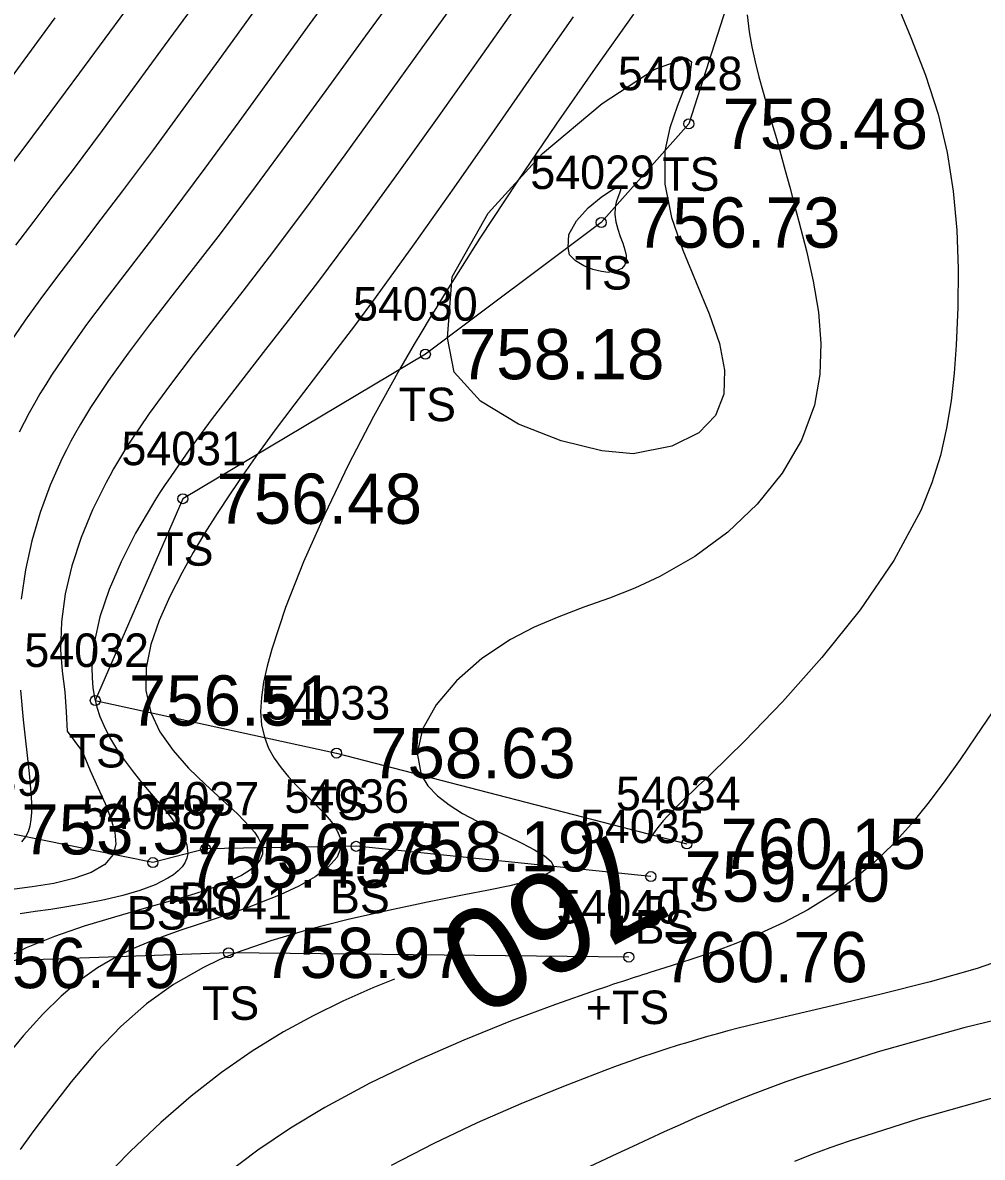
# Model space of a CAD drawing. Extents: x 1378535 to 1380697, y 997729 to 1000024.
# Drawn here: x 1379681.73 to 1379710.36, y 998868.57 to 998902.44 of the extents above; entities that cross this region are included whole.
import ezdxf

# ---------------------------------------------------------------- set-up
doc = ezdxf.new("R2010")
doc.units = 0
for name, color, linetype in [('RD_DTM_BkLn2', 7, 'Continuous'), ('RD_DTM_BkLn_txCode', 7, 'Continuous'), ('RD_DTM_Major1', 7, 'Continuous'), ('RD_DTM_Major1_Lbl', 7, 'Continuous'), ('RD_DTM_Minor1', 7, 'Continuous'), ('RD_EX_TX_Misc_ELEV', 7, 'Continuous'), ('RD_SMD_Locator', 7, 'Continuous')]:
    doc.layers.add(name, color=color, linetype=linetype)

msp = doc.modelspace()

# ---------------------------------------------------------------- linework, layer by layer
at = {"layer": 'RD_DTM_BkLn2'}
for points in [[(1379703.396, 998905.009), (1379701.606, 998899.419), (1379698.992, 998896.471), (1379693.742, 998892.543), (1379686.507, 998888.229), (1379683.893, 998882.207), (1379691.092, 998880.638), (1379701.546, 998877.929)], [(1379700.473, 998876.95), (1379691.677, 998877.854), (1379687.186, 998877.775), (1379685.611, 998877.368), (1379680.685, 998878.362)], [(1379699.811, 998874.549), (1379687.871, 998874.675), (1379679.285, 998874.371)]]:
    msp.add_lwpolyline(points, dxfattribs=at)
at = {"layer": 'RD_DTM_Major1'}
for points in [[(1379685.246, 998903.418), (1379684.315, 998902.157), (1379683.422, 998900.942), (1379682.568, 998899.785), (1379681.756, 998898.697), (1379681.195, 998897.957)], [(1379694.759, 998903.246), (1379693.635, 998901.686), (1379692.49, 998900.089), (1379691.338, 998898.491), (1379690.196, 998896.931), (1379689.079, 998895.443), (1379688.294, 998894.427), (1379687.537, 998893.46), (1379686.814, 998892.534), (1379686.134, 998891.64), (1379685.502, 998890.769), (1379684.925, 998889.914), (1379684.798, 998889.715), (1379684.675, 998889.515), (1379684.555, 998889.316), (1379684.439, 998889.117), (1379684.326, 998888.916), (1379684.217, 998888.716), (1379683.81, 998887.896), (1379683.466, 998887.066), (1379683.192, 998886.229), (1379682.994, 998885.389), (1379682.88, 998884.552), (1379682.856, 998883.721), (1379682.903, 998883.084), (1379682.98, 998882.461), (1379683.019, 998881.867), (1379683.057, 998881.29), (1379683.509, 998880.672), (1379683.743, 998880.118), (1379683.969, 998879.608), (1379684.183, 998879.129), (1379684.36, 998878.685), (1379684.475, 998878.28), (1379684.505, 998877.92), (1379684.424, 998877.608), (1379684.172, 998877.31), (1379683.771, 998877.074), (1379683.255, 998876.89), (1379682.654, 998876.749), (1379682.004, 998876.641), (1379681.334, 998876.556)], [(1379707.777, 998903.079), (1379708.232, 998901.996), (1379708.668, 998900.868), (1379709.042, 998899.708), (1379709.312, 998898.563), (1379709.495, 998897.406), (1379709.601, 998896.245), (1379709.643, 998895.087), (1379709.632, 998893.939), (1379709.581, 998892.808), (1379709.519, 998891.975), (1379709.429, 998891.152), (1379709.298, 998890.334), (1379709.112, 998889.518), (1379708.86, 998888.699), (1379708.528, 998887.873), (1379707.725, 998886.385), (1379706.713, 998884.909), (1379705.577, 998883.489), (1379704.399, 998882.169), (1379703.264, 998880.994), (1379702.256, 998880.009), (1379702.071, 998879.833), (1379701.896, 998879.666), (1379701.73, 998879.509), (1379701.573, 998879.359), (1379701.425, 998879.217), (1379701.287, 998879.082), (1379701.122, 998878.916), (1379700.972, 998878.759), (1379700.838, 998878.61), (1379700.719, 998878.467), (1379700.614, 998878.329), (1379700.523, 998878.194), (1379700.446, 998878.062), (1379700.417, 998878.004)], [(1379692.816, 998873.893), (1379692.177, 998873.632), (1379691.283, 998873.234), (1379690.39, 998872.796), (1379689.509, 998872.314), (1379688.572, 998871.737), (1379687.656, 998871.099), (1379686.751, 998870.394), (1379685.848, 998869.615), (1379684.939, 998868.755), (1379684.014, 998867.807), (1379683.506, 998867.255), (1379682.986, 998866.669), (1379682.45, 998866.042), (1379681.895, 998865.367), (1379681.317, 998864.636)]]:
    msp.add_lwpolyline(points, dxfattribs=at)
at = {"layer": 'RD_DTM_Minor1'}
for points in [[(1379691.343, 998903.839), (1379690.277, 998902.382), (1379689.218, 998900.921), (1379688.175, 998899.481), (1379687.158, 998898.089), (1379686.177, 998896.771), (1379685.495, 998895.874), (1379684.841, 998895.021), (1379684.219, 998894.207), (1379683.634, 998893.423), (1379683.089, 998892.662), (1379682.59, 998891.917), (1379682.413, 998891.636), (1379682.242, 998891.355), (1379682.078, 998891.074), (1379681.92, 998890.791), (1379681.769, 998890.506), (1379681.623, 998890.218)], [(1379693.05, 998903.549), (1379691.953, 998902.043), (1379690.849, 998900.518), (1379689.75, 998899.004), (1379688.668, 998897.533), (1379687.618, 998896.136), (1379686.883, 998895.185), (1379686.176, 998894.279), (1379685.504, 998893.412), (1379684.873, 998892.574), (1379684.287, 998891.757), (1379683.753, 998890.952), (1379683.598, 998890.701), (1379683.448, 998890.45), (1379683.304, 998890.199), (1379683.165, 998889.946), (1379683.032, 998889.691), (1379682.904, 998889.434), (1379682.549, 998888.636), (1379682.245, 998887.814), (1379681.997, 998886.971), (1379681.806, 998886.109), (1379681.677, 998885.232)], [(1379686.921, 998903.07), (1379685.946, 998901.741), (1379685.003, 998900.452), (1379684.096, 998899.218), (1379683.23, 998898.054), (1379682.629, 998897.263), (1379682.054, 998896.512), (1379681.507, 998895.796)], [(1379696.471, 998902.946), (1379695.323, 998901.329), (1379694.139, 998899.657), (1379692.938, 998897.971), (1379691.736, 998896.313), (1379690.552, 998894.722), (1379689.715, 998893.632), (1379688.903, 998892.591), (1379688.124, 998891.591), (1379687.384, 998890.626), (1379686.692, 998889.687), (1379686.053, 998888.766), (1379685.975, 998888.648), (1379685.898, 998888.529), (1379685.821, 998888.411), (1379685.671, 998888.175), (1379685.598, 998888.058), (1379685.096, 998887.198), (1379684.661, 998886.348), (1379684.303, 998885.516), (1379684.031, 998884.708), (1379683.857, 998883.932), (1379683.788, 998883.196), (1379683.794, 998882.887), (1379683.822, 998882.586), (1379683.872, 998882.294), (1379683.942, 998882.009), (1379684.032, 998881.731), (1379684.143, 998881.46), (1379684.319, 998881.109), (1379684.523, 998880.768), (1379684.75, 998880.436), (1379684.993, 998880.114), (1379685.246, 998879.8), (1379685.504, 998879.493), (1379685.799, 998879.146), (1379686.075, 998878.811), (1379686.315, 998878.49), (1379686.503, 998878.186), (1379686.621, 998877.901), (1379686.653, 998877.637), (1379686.627, 998877.496), (1379686.569, 998877.363), (1379686.481, 998877.237), (1379686.366, 998877.118), (1379686.225, 998877.006), (1379686.061, 998876.901), (1379685.674, 998876.708), (1379685.218, 998876.538), (1379684.712, 998876.388), (1379684.169, 998876.257), (1379683.607, 998876.144), (1379683.041, 998876.046), (1379682.565, 998875.973), (1379682.101, 998875.906), (1379681.652, 998875.842)], [(1379682.687, 998902.578), (1379681.043, 998900.355)], [(1379698.151, 998902.613), (1379696.988, 998900.944), (1379695.794, 998899.224), (1379694.593, 998897.504), (1379693.411, 998895.833), (1379692.272, 998894.262), (1379691.623, 998893.393), (1379690.998, 998892.568), (1379690.396, 998891.78), (1379689.818, 998891.021), (1379689.264, 998890.282), (1379688.732, 998889.556), (1379688.315, 998888.966), (1379687.914, 998888.379), (1379687.53, 998887.792), (1379687.163, 998887.206), (1379686.815, 998886.619), (1379686.485, 998886.03), (1379686.112, 998885.309), (1379685.794, 998884.591), (1379685.553, 998883.88), (1379685.415, 998883.181), (1379685.404, 998882.502), (1379685.545, 998881.847), (1379685.823, 998881.267), (1379686.213, 998880.714), (1379686.677, 998880.191), (1379687.178, 998879.7), (1379687.675, 998879.242), (1379688.131, 998878.819), (1379688.324, 998878.629), (1379688.495, 998878.448), (1379688.64, 998878.275), (1379688.755, 998878.11), (1379688.837, 998877.953), (1379688.881, 998877.805), (1379688.878, 998877.619), (1379688.809, 998877.447), (1379688.678, 998877.285), (1379688.492, 998877.132), (1379688.256, 998876.987), (1379687.976, 998876.849), (1379687.729, 998876.743), (1379687.46, 998876.639), (1379687.171, 998876.537), (1379686.862, 998876.435), (1379686.537, 998876.335), (1379686.196, 998876.234), (1379685.354, 998875.995), (1379684.467, 998875.743), (1379683.564, 998875.47), (1379682.676, 998875.167), (1379681.834, 998874.824), (1379681.067, 998874.434)], [(1379699.953, 998902.692), (1379698.806, 998901.081), (1379697.644, 998899.407), (1379696.49, 998897.703), (1379695.372, 998896), (1379694.313, 998894.331), (1379694.083, 998893.958), (1379693.856, 998893.586), (1379693.632, 998893.215), (1379693.41, 998892.842), (1379693.19, 998892.465), (1379692.971, 998892.083), (1379692.195, 998890.679), (1379691.443, 998889.227), (1379690.739, 998887.768), (1379690.107, 998886.34), (1379689.571, 998884.984), (1379689.157, 998883.74), (1379689.019, 998883.231), (1379688.914, 998882.751), (1379688.849, 998882.3), (1379688.827, 998881.876), (1379688.855, 998881.479), (1379688.938, 998881.108), (1379689.065, 998880.786), (1379689.233, 998880.484), (1379689.435, 998880.198), (1379689.66, 998879.927), (1379689.9, 998879.669), (1379690.146, 998879.42), (1379690.432, 998879.136), (1379690.698, 998878.861), (1379690.927, 998878.595), (1379691.103, 998878.338), (1379691.21, 998878.089), (1379691.233, 998877.846), (1379691.115, 998877.533), (1379690.846, 998877.231), (1379690.453, 998876.942), (1379689.964, 998876.667), (1379689.405, 998876.407), (1379688.805, 998876.163), (1379688.585, 998876.08), (1379688.364, 998875.999), (1379688.142, 998875.92), (1379687.696, 998875.766), (1379687.473, 998875.691), (1379686.958, 998875.519), (1379686.449, 998875.347), (1379685.948, 998875.17), (1379685.459, 998874.983), (1379684.985, 998874.78), (1379684.528, 998874.557), (1379683.962, 998874.226), (1379683.415, 998873.839), (1379682.875, 998873.383), (1379682.325, 998872.846), (1379681.751, 998872.213), (1379681.139, 998871.474)], [(1379688.598, 998902.725), (1379687.581, 998901.329), (1379686.588, 998899.965), (1379685.627, 998898.653), (1379684.704, 998897.413), (1379684.062, 998896.569), (1379683.448, 998895.768), (1379682.865, 998895.004), (1379682.315, 998894.27), (1379681.803, 998893.559), (1379681.331, 998892.866)], [(1379703.341, 998902.666), (1379703.403, 998902.166), (1379703.483, 998901.717), (1379703.582, 998901.268), (1379703.695, 998900.817), (1379703.82, 998900.362), (1379704.086, 998899.436), (1379704.218, 998898.975), (1379704.35, 998898.504), (1379704.483, 998898.022), (1379704.617, 998897.529), (1379704.752, 998897.022), (1379704.89, 998896.501), (1379705.114, 998895.626), (1379705.317, 998894.721), (1379705.47, 998893.797), (1379705.546, 998892.865), (1379705.517, 998891.936), (1379705.354, 998891.021), (1379704.966, 998889.978), (1379704.385, 998888.987), (1379703.642, 998888.066), (1379702.766, 998887.233), (1379701.788, 998886.506), (1379700.74, 998885.902), (1379699.992, 998885.562), (1379699.234, 998885.265), (1379698.475, 998884.988), (1379697.724, 998884.705), (1379696.99, 998884.394), (1379696.282, 998884.03), (1379695.424, 998883.458), (1379694.671, 998882.795), (1379694.068, 998882.079), (1379693.66, 998881.347), (1379693.494, 998880.636), (1379693.614, 998879.984), (1379693.816, 998879.66), (1379694.103, 998879.363), (1379694.455, 998879.089), (1379694.855, 998878.836), (1379695.284, 998878.6), (1379695.725, 998878.379), (1379696.189, 998878.156), (1379696.622, 998877.947), (1379697, 998877.751), (1379697.299, 998877.569), (1379697.496, 998877.402), (1379697.568, 998877.249), (1379697.475, 998877.091), (1379697.212, 998876.947), (1379696.8, 998876.811), (1379696.262, 998876.678), (1379695.622, 998876.544), (1379694.901, 998876.402), (1379693.804, 998876.184), (1379692.638, 998875.94), (1379691.442, 998875.669), (1379690.26, 998875.368), (1379689.131, 998875.036), (1379688.097, 998874.673), (1379687.925, 998874.604), (1379687.757, 998874.534), (1379687.593, 998874.463), (1379687.433, 998874.39), (1379687.276, 998874.316), (1379687.122, 998874.24), (1379686.231, 998873.734), (1379685.42, 998873.15), (1379684.659, 998872.478), (1379683.92, 998871.706), (1379683.176, 998870.824), (1379682.398, 998869.821), (1379682.033, 998869.33), (1379681.652, 998868.81)], [(1379694.398, 998893.034), (1379694.544, 998894.853), (1379695.617, 998896.746), (1379697.235, 998898.531), (1379699.014, 998900.022), (1379700.573, 998901.036), (1379701.529, 998901.39), (1379701.681, 998901.267), (1379701.642, 998900.961), (1379701.477, 998900.506), (1379701.253, 998899.939), (1379701.035, 998899.295), (1379700.888, 998898.609), (1379700.886, 998897.618), (1379701.089, 998896.625), (1379701.424, 998895.642), (1379701.822, 998894.679), (1379702.209, 998893.748), (1379702.516, 998892.858), (1379702.671, 998892.067), (1379702.648, 998891.345), (1379702.405, 998890.712), (1379701.901, 998890.19), (1379701.094, 998889.801), (1379699.943, 998889.564), (1379699.008, 998889.655), (1379697.796, 998889.956), (1379696.517, 998890.456), (1379695.383, 998891.143), (1379694.606, 998892.006), (1379694.398, 998893.034)], [(1379698.001, 998895.73), (1379698.026, 998896.118), (1379698.254, 998896.524), (1379698.603, 998896.909), (1379698.989, 998897.232), (1379699.329, 998897.453), (1379699.539, 998897.532), (1379699.574, 998897.507), (1379699.568, 998897.442), (1379699.533, 998897.345), (1379699.485, 998897.222), (1379699.436, 998897.082), (1379699.401, 998896.932), (1379699.392, 998896.713), (1379699.424, 998896.491), (1379699.484, 998896.272), (1379699.559, 998896.057), (1379699.635, 998895.851), (1379699.699, 998895.658), (1379699.736, 998895.489), (1379699.739, 998895.339), (1379699.697, 998895.209), (1379699.601, 998895.104), (1379699.437, 998895.027), (1379699.197, 998894.981), (1379699.002, 998895.005), (1379698.743, 998895.071), (1379698.466, 998895.178), (1379698.218, 998895.325), (1379698.048, 998895.509), (1379698.001, 998895.73)], [(1379681.661, 998882.512), (1379681.743, 998881.63), (1379681.92, 998880.029), (1379681.976, 998879.35), (1379681.986, 998879.099), (1379681.985, 998878.867), (1379681.97, 998878.654), (1379681.937, 998878.46), (1379681.885, 998878.287), (1379681.809, 998878.135), (1379681.69, 998877.985)], [(1379710.668, 998881.872), (1379710.163, 998881.123), (1379709.697, 998880.446), (1379709.225, 998879.78), (1379708.739, 998879.134), (1379708.236, 998878.516), (1379707.709, 998877.932), (1379707.153, 998877.391), (1379706.515, 998876.861), (1379705.845, 998876.385), (1379705.152, 998875.96), (1379704.443, 998875.582), (1379703.726, 998875.248), (1379703.01, 998874.952), (1379702.59, 998874.795), (1379702.171, 998874.647), (1379701.75, 998874.505), (1379701.323, 998874.366), (1379700.888, 998874.227), (1379700.442, 998874.086), (1379700.333, 998874.051), (1379700.223, 998874.016), (1379700.112, 998873.98), (1379700.001, 998873.945), (1379699.888, 998873.908), (1379699.774, 998873.871), (1379699.628, 998873.824), (1379699.481, 998873.775), (1379699.331, 998873.726), (1379699.18, 998873.675), (1379699.026, 998873.623), (1379698.87, 998873.571), (1379697.625, 998873.134), (1379696.287, 998872.634), (1379694.892, 998872.073), (1379693.479, 998871.455), (1379692.084, 998870.784), (1379690.746, 998870.063), (1379689.721, 998869.442), (1379688.745, 998868.784), (1379687.807, 998868.083)], [(1379711.518, 998874.664), (1379710.207, 998874.21), (1379708.802, 998873.805), (1379707.345, 998873.437), (1379705.878, 998873.092), (1379704.441, 998872.759), (1379703.078, 998872.425), (1379702.766, 998872.343), (1379702.46, 998872.26), (1379702.159, 998872.177), (1379701.863, 998872.091), (1379701.57, 998872.004), (1379701.281, 998871.915), (1379700.918, 998871.8), (1379700.557, 998871.681), (1379700.196, 998871.558), (1379699.834, 998871.431), (1379699.468, 998871.299), (1379699.098, 998871.163), (1379697.865, 998870.69), (1379696.587, 998870.168), (1379695.289, 998869.598), (1379693.993, 998868.982), (1379692.724, 998868.325)], [(1379712.512, 998873.096), (1379709.806, 998872.433), (1379707.257, 998871.719), (1379704.994, 998870.995), (1379704.499, 998870.821), (1379704.026, 998870.649), (1379703.574, 998870.478), (1379703.14, 998870.308), (1379702.722, 998870.139), (1379702.318, 998869.97), (1379701.823, 998869.757), (1379701.342, 998869.543), (1379700.87, 998869.329), (1379700.402, 998869.112), (1379699.933, 998868.894), (1379699.458, 998868.673), (1379698.314, 998868.144)], [(1379710.77, 998870.367), (1379708.463, 998869.72), (1379706.384, 998869.057), (1379705.815, 998868.855), (1379705.275, 998868.653), (1379704.762, 998868.45)]]:
    msp.add_lwpolyline(points, dxfattribs=at)
at = {"layer": 'RD_SMD_Locator'}
for centre in [(1379701.606, 998899.419), (1379698.992, 998896.471), (1379693.742, 998892.543), (1379686.507, 998888.229), (1379683.893, 998882.207), (1379691.092, 998880.638), (1379701.546, 998877.929), (1379687.186, 998877.775), (1379691.677, 998877.854), (1379685.611, 998877.368), (1379700.473, 998876.95), (1379687.871, 998874.675), (1379699.811, 998874.549)]:
    msp.add_circle(centre, 0.15, dxfattribs=at)

# ---------------------------------------------------------------- texts
at = {"layer": 'RD_DTM_BkLn_txCode'}
for s, p in [('54028', (1379699.488, 998900.419)), ('54029', (1379696.874, 998897.471)), ('TS', (1379700.811, 998897.419)), ('TS', (1379698.197, 998894.471)), ('54030', (1379691.585, 998893.543)), ('TS', (1379692.947, 998890.543)), ('54031', (1379684.672, 998889.229)), ('TS', (1379685.712, 998886.229)), ('54032', (1379681.775, 998883.207)), ('54033', (1379688.974, 998881.638)), ('TS', (1379683.098, 998880.207)), ('54039', (1379678.567, 998879.362)), ('54037', (1379685.068, 998878.775)), ('54036', (1379689.535, 998878.854)), ('54034', (1379699.428, 998878.929)), ('TS', (1379690.297, 998878.638)), ('54038', (1379683.493, 998878.368)), ('54035', (1379698.355, 998877.95)), ('BS', (1379686.406, 998875.775)), ('BS', (1379690.897, 998875.854)), ('-TS', (1379700.341, 998875.929)), ('BS', (1379684.831, 998875.368)), ('54041', (1379686.036, 998875.675)), ('54040', (1379697.654, 998875.549)), ('+BS', (1379699.205, 998874.95)), ('TS', (1379687.076, 998872.675)), ('+TS', (1379698.528, 998872.549))]:
    msp.add_text(s, height=1, dxfattribs=at).set_placement(p)
at = {"layer": 'RD_DTM_Major1_Lbl'}
msp.add_text('760', height=3, rotation=208.4081, dxfattribs=at).set_placement((1379699.765, 998878.516))
at = {"layer": 'RD_EX_TX_Misc_ELEV'}
for s, p in [('758.48', (1379702.606, 998898.669)), ('756.73', (1379699.992, 998895.721)), ('758.18', (1379694.742, 998891.793)), ('756.48', (1379687.507, 998887.479)), ('756.51', (1379684.893, 998881.457)), ('758.63', (1379692.092, 998879.888)), ('753.57', (1379681.685, 998877.612)), ('756.28', (1379688.186, 998877.025)), ('758.19', (1379692.677, 998877.104)), ('760.15', (1379702.546, 998877.179)), ('755.45', (1379686.611, 998876.618)), ('759.40', (1379701.473, 998876.2)), ('758.97', (1379688.871, 998873.925)), ('756.49', (1379680.285, 998873.621)), ('760.76', (1379700.811, 998873.799))]:
    msp.add_text(s, height=1.5, dxfattribs=at).set_placement(p)

doc.saveas('drawing.dxf')
